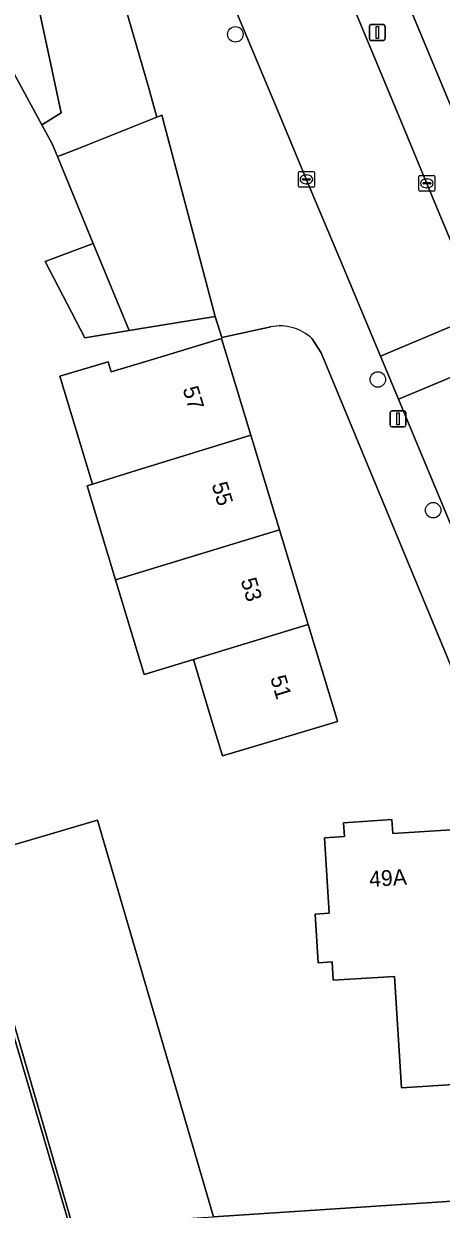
# Model space of a CAD drawing. Extents: x 159053 to 160042, y 380449 to 381423.
# Drawn here: x 159553.7 to 159580.1, y 381219.1 to 381293.8 of the extents above; entities that cross this region are included whole.
import ezdxf

# ---------------------------------------------------------------- set-up
doc = ezdxf.new("R2010")
doc.units = 0
for name, color, linetype in [('IMGEO_Boom', 7, 'Continuous'), ('IMGEO_Erf', 7, 'Continuous'), ('IMGEO_Kolk', 7, 'Continuous'), ('IMGEO_Lichtmast', 7, 'Continuous'), ('IMGEO_Muur', 7, 'Continuous'), ('IMGEO_Pand', 7, 'Continuous'), ('IMGEO_Pand_nummerreeks', 7, 'Continuous'), ('IMGEO_Rijbaan_lokaal_open', 7, 'Continuous'), ('IMGEO_Voetpad_open', 7, 'Continuous')]:
    doc.layers.add(name, color=color, linetype=linetype)

msp = doc.modelspace()

# ---------------------------------------------------------------- linework, layer by layer
at = {"layer": 'IMGEO_Boom'}
for centre in [(159567.062, 381293.168), (159576.054, 381271.401), (159579.546, 381263.152)]:
    msp.add_circle(centre, 0.489, dxfattribs=at)
at = {"layer": 'IMGEO_Erf'}
for points in [[(159558.221, 381301.446), (159556.421, 381301.077), (159553.469, 381300.442), (159556.077, 381288.227), (159555.061, 381287.589), (159554.858, 381287.461), (159555.51, 381286.274), (159555.846, 381285.457), (159556.236, 381285.612), (159557.155, 381285.978), (159562.096, 381287.943), (159561.565, 381289.914)], [(159559.492, 381258.765), (159557.701, 381264.691), (159558.052, 381264.8), (159555.991, 381271.601), (159559.029, 381272.522), (159559.223, 381271.881), (159561.405, 381272.542), (159566.19, 381273.992), (159568.043, 381267.876), (159569.853, 381261.904), (159571.662, 381255.933), (159573.46, 381250), (159573.514, 381249.821), (159568.724, 381248.389), (159566.25, 381247.649), (159565.54, 381250), (159564.411, 381253.736), (159561.297, 381252.793)]]:
    msp.add_lwpolyline(points, close=True, dxfattribs=at)
for points in [[(159569.303, 381274.714), (159566.211, 381274.042), (159565.798, 381275.362), (159560.862, 381274.567), (159560.351, 381274.485), (159557.556, 381274.034), (159555.055, 381278.847), (159558.098, 381279.971), (159555.846, 381285.457), (159555.51, 381286.274), (159554.858, 381287.461), (159552, 381292.661)], [(159572.473, 381273.075), (159571.917, 381273.972)], [(159556.793, 381218.027), (159550.06, 381241.15), (159558.372, 381243.591), (159565.676, 381218.581), (159582.654, 381219.684), (159582.179, 381227.001), (159577.543, 381226.706), (159577.11, 381233.731), (159573.233, 381233.497), (159573.164, 381234.653), (159572.286, 381234.601), (159572.101, 381237.675), (159572.978, 381237.727), (159572.692, 381242.488), (159573.94, 381242.567), (159573.887, 381243.426), (159576.939, 381243.638), (159576.993, 381242.759), (159580.676, 381242.99), (159580.75, 381241.817), (159584.683, 381248.551), (159582.706, 381248.426), (159582.053, 381250), (159572.473, 381273.075)], [(159552.345, 381232.502), (159556.557, 381218.181), (159548.35, 381217.632)]]:
    msp.add_lwpolyline(points, dxfattribs=at)
msp.add_arc((159569.9, 381271.842), 2.933, 46.55812, 101.74804, dxfattribs=at)
at = {"layer": 'IMGEO_Kolk'}
for p, q in [((159571.123, 381284.522), (159571.975, 381284.522)), ((159571.048, 381283.596), (159571.048, 381284.448)), ((159571.307, 381284.016), (159571.307, 381284.028)), ((159571.745, 381283.979), (159571.347, 381283.979)), ((159571.35, 381284.065), (159571.748, 381284.065)), ((159571.559, 381283.742), (159571.534, 381283.742)), ((159571.536, 381284.302), (159571.561, 381284.302)), ((159571.791, 381284.028), (159571.791, 381284.016)), ((159572.049, 381284.448), (159572.049, 381283.596)), ((159578.646, 381283.349), (159578.646, 381284.201)), ((159578.721, 381284.275), (159579.573, 381284.275)), ((159578.905, 381283.769), (159578.905, 381283.781)), ((159579.343, 381283.732), (159578.945, 381283.732)), ((159578.948, 381283.818), (159579.346, 381283.818)), ((159579.134, 381284.055), (159579.159, 381284.055)), ((159579.389, 381283.781), (159579.389, 381283.769)), ((159579.647, 381284.201), (159579.647, 381283.349)), ((159571.975, 381283.522), (159571.123, 381283.522)), ((159579.573, 381283.275), (159578.721, 381283.275)), ((159579.157, 381283.495), (159579.132, 381283.495))]:
    msp.add_line(p, q, dxfattribs=at)
for points in [[(159571.123, 381284.522), (159571.975, 381284.522)], [(159571.048, 381283.596), (159571.048, 381284.448)], [(159572.049, 381284.448), (159572.049, 381283.596)], [(159578.646, 381283.349), (159578.646, 381284.201)], [(159578.721, 381284.275), (159579.573, 381284.275)], [(159579.647, 381284.201), (159579.647, 381283.349)], [(159571.975, 381283.522), (159571.123, 381283.522)], [(159579.573, 381283.275), (159578.721, 381283.275)]]:
    msp.add_lwpolyline(points, dxfattribs=at)
for centre, radius, start, end in [((159571.125, 381284.446), 0.0765, 91.55205, 178.44795), ((159571.125, 381284.446), 0.0765, 91.55205, 178.44795), ((159571.973, 381284.446), 0.0765, 1.55205, 88.44795), ((159571.973, 381284.446), 0.0765, 1.55205, 88.44795), ((159571.347, 381284.025), 0.0403, 85.87752, 175.75265), ((159571.344, 381284.015), 0.0366, 178.93798, 274.71019), ((159571.748, 381284.022), 0.043, 264.86636, 352.45326), ((159571.752, 381284.027), 0.0386, 1.73085, 96.63898), ((159578.723, 381284.199), 0.0765, 91.55205, 178.44795), ((159578.723, 381284.199), 0.0765, 91.55205, 178.44795), ((159578.945, 381283.778), 0.0403, 85.87752, 175.75265), ((159578.942, 381283.768), 0.0366, 178.93798, 274.71019), ((159579.346, 381283.775), 0.043, 264.86636, 352.45326), ((159579.35, 381283.78), 0.0386, 1.73085, 96.63898), ((159579.571, 381284.199), 0.0765, 1.55205, 88.44795), ((159579.571, 381284.199), 0.0765, 1.55205, 88.44795), ((159571.125, 381283.598), 0.0765, 181.55205, 268.44795), ((159571.125, 381283.598), 0.0765, 181.55205, 268.44795), ((159571.973, 381283.598), 0.0765, 271.55205, 358.44795), ((159571.973, 381283.598), 0.0765, 271.55205, 358.44795), ((159578.723, 381283.351), 0.0765, 181.55205, 268.44795), ((159578.723, 381283.351), 0.0765, 181.55205, 268.44795), ((159579.571, 381283.351), 0.0765, 271.55205, 358.44795), ((159579.571, 381283.351), 0.0765, 271.55205, 358.44795)]:
    msp.add_arc(centre, radius, start, end, dxfattribs=at)
for centre, major_axis, ratio, start_param, end_param in [((159571.535, 381284.022), (-0.387, 0.002), 0.722429, 4.712389, 7.853982), ((159571.56, 381284.022), (-0.39, 0.002), 0.717154, 1.570796, 4.712389), ((159579.133, 381283.775), (-0.387, 0.002), 0.722429, 4.712389, 7.853982), ((159579.158, 381283.775), (-0.39, 0.002), 0.717154, 1.570796, 4.712389)]:
    msp.add_ellipse(centre, major_axis=major_axis, ratio=ratio, start_param=start_param, end_param=end_param, dxfattribs=at)
at = {"layer": 'IMGEO_Lichtmast'}
for p, q in [((159575.522, 381292.886), (159575.522, 381293.686)), ((159575.522, 381293.686), (159575.522, 381292.886)), ((159575.622, 381293.786), (159576.412, 381293.786)), ((159576.412, 381293.786), (159575.622, 381293.786)), ((159576.512, 381293.686), (159576.512, 381292.886)), ((159576.512, 381292.886), (159576.512, 381293.686)), ((159576.412, 381292.786), (159575.622, 381292.786)), ((159575.622, 381292.786), (159576.412, 381292.786)), ((159576.833, 381268.511), (159576.833, 381269.311)), ((159576.833, 381269.311), (159576.833, 381268.511)), ((159576.933, 381269.411), (159577.723, 381269.411)), ((159577.723, 381269.411), (159576.933, 381269.411)), ((159577.823, 381269.311), (159577.823, 381268.511)), ((159577.823, 381268.511), (159577.823, 381269.311)), ((159577.723, 381268.411), (159576.933, 381268.411)), ((159576.933, 381268.411), (159577.723, 381268.411))]:
    msp.add_line(p, q, dxfattribs=at)
for points in [[(159575.942, 381293.661), (159576.092, 381293.661), (159576.092, 381292.911), (159575.942, 381292.911), (159575.942, 381293.661)], [(159577.253, 381269.286), (159577.403, 381269.286), (159577.403, 381268.536), (159577.253, 381268.536), (159577.253, 381269.286)]]:
    msp.add_lwpolyline(points, dxfattribs=at)
for centre, start, end in [((159575.622, 381293.686), 90, 180), ((159575.622, 381293.686), 90, 180), ((159576.412, 381293.686), 0, 90), ((159576.412, 381293.686), 360, 90), ((159575.622, 381292.886), 180, 270), ((159575.622, 381292.886), 180, 270), ((159576.412, 381292.886), 270, 0), ((159576.412, 381292.886), 270, 0), ((159576.933, 381269.311), 90, 180), ((159576.933, 381269.311), 90, 180), ((159577.723, 381269.311), 0, 90), ((159577.723, 381269.311), 360, 90), ((159576.933, 381268.511), 180, 270), ((159576.933, 381268.511), 180, 270), ((159577.723, 381268.511), 270, 0), ((159577.723, 381268.511), 270, 0)]:
    msp.add_arc(centre, 0.1, start, end, dxfattribs=at)
at = {"layer": 'IMGEO_Muur'}
msp.add_lwpolyline([(159558.221, 381301.446), (159561.565, 381289.914)], dxfattribs=at)
at = {"layer": 'IMGEO_Pand'}
for points in [[(159556.421, 381301.077), (159554.534, 381309.834), (159553.604, 381309.656), (159553.011, 381309.994), (159551.498, 381309.705), (159551.052, 381309.169), (159548.568, 381308.694), (159551.59, 381294.585), (159552, 381292.661), (159554.858, 381287.461), (159555.061, 381287.589), (159556.077, 381288.227), (159553.469, 381300.442)], [(159586.961, 381304.139), (159580.713, 381301.534), (159580.076, 381301.268), (159579.012, 381303.783), (159577.735, 381303.358), (159575.109, 381302.484), (159576.277, 381299.684), (159576.098, 381299.609), (159580.986, 381287.89), (159584.852, 381289.503), (159585.601, 381289.815), (159591.849, 381292.42)], [(159563.234, 381284.992), (159562.415, 381288.07), (159562.096, 381287.943), (159557.155, 381285.978), (159556.236, 381285.612), (159555.846, 381285.457), (159558.098, 381279.971), (159560.351, 381274.485), (159560.862, 381274.567), (159565.798, 381275.362)], [(159558.098, 381279.971), (159555.055, 381278.847), (159557.556, 381274.034), (159560.351, 381274.485)], [(159566.19, 381273.992), (159561.405, 381272.542), (159559.223, 381271.881), (159559.029, 381272.522), (159555.991, 381271.601), (159558.052, 381264.8), (159560.809, 381265.657), (159568.043, 381267.876)], [(159568.043, 381267.876), (159560.809, 381265.657), (159558.052, 381264.8), (159557.701, 381264.691), (159559.492, 381258.765), (159569.853, 381261.904)], [(159559.492, 381258.765), (159561.297, 381252.793), (159564.411, 381253.736), (159571.662, 381255.933), (159569.853, 381261.904)], [(159571.662, 381255.933), (159564.411, 381253.736), (159565.54, 381250), (159566.25, 381247.649), (159568.724, 381248.389), (159573.514, 381249.821), (159573.46, 381250)], [(159558.372, 381243.591), (159550.06, 381241.15), (159556.793, 381218.027), (159559.518, 381218.197), (159565.676, 381218.581)], [(159580.75, 381241.817), (159580.676, 381242.99), (159576.993, 381242.759), (159576.939, 381243.638), (159573.887, 381243.426), (159573.94, 381242.567), (159572.692, 381242.488), (159572.978, 381237.727), (159572.101, 381237.675), (159572.286, 381234.601), (159573.164, 381234.653), (159573.233, 381233.497), (159577.11, 381233.731), (159577.543, 381226.706), (159582.179, 381227.001), (159582.018, 381229.583), (159581.704, 381234.573), (159581.206, 381234.544)], [(159552.345, 381232.502), (159525.531, 381228.807), (159517.578, 381227.642), (159517.514, 381227.633), (159518.269, 381222.285), (159519.236, 381215.683), (159523.36, 381215.959), (159527.374, 381216.228), (159535.549, 381216.775), (159545.162, 381217.418), (159548.35, 381217.632), (159556.557, 381218.181)]]:
    msp.add_lwpolyline(points, close=True, dxfattribs=at)
at = {"layer": 'IMGEO_Rijbaan_lokaal_open'}
for points in [[(159559.277, 381313.458), (159559.975, 381311.697), (159560.558, 381310.226), (159564.801, 381300.162), (159569.851, 381288.086), (159571.347, 381284.507), (159572.167, 381282.547), (159573.693, 381278.897), (159576.213, 381272.871), (159582.571, 381275.53), (159579.028, 381284.056), (159577.927, 381286.706), (159576.376, 381290.439), (159572.992, 381298.583)], [(159587.281, 381264.197), (159583.704, 381272.806), (159577.351, 381270.15), (159581.4, 381260.466)]]:
    msp.add_lwpolyline(points, dxfattribs=at)
msp.add_lwpolyline([(159577.351, 381270.15), (159583.704, 381272.806), (159582.571, 381275.53), (159576.213, 381272.871)], close=True, dxfattribs=at)
at = {"layer": 'IMGEO_Voetpad_open'}
for points in [[(159591.061, 381264.236), (159582.388, 381284.596), (159580.986, 381287.89), (159576.098, 381299.609), (159574.69, 381302.345), (159569.482, 381314.953)], [(159566.739, 381313.495), (159571.764, 381301.537), (159572.992, 381298.583), (159576.376, 381290.439), (159577.927, 381286.706), (159579.028, 381284.056), (159582.571, 381275.53), (159583.704, 381272.806), (159587.281, 381264.197)], [(159553.835, 381312.831), (159554.534, 381309.834), (159556.421, 381301.077), (159558.221, 381301.446), (159561.565, 381289.914), (159562.096, 381287.943), (159562.415, 381288.07), (159563.234, 381284.992), (159565.798, 381275.362), (159566.211, 381274.042), (159569.303, 381274.714)], [(159581.4, 381260.466), (159577.351, 381270.15), (159576.213, 381272.871), (159573.693, 381278.897), (159572.167, 381282.547), (159571.347, 381284.507), (159569.851, 381288.086), (159564.801, 381300.162), (159560.558, 381310.226)], [(159571.917, 381273.972), (159572.473, 381273.075), (159582.053, 381250), (159582.706, 381248.426), (159584.683, 381248.551), (159585.126, 381250), (159586.457, 381254.347)], [(159630.818, 381207.955), (159629.614, 381222.793), (159617.705, 381221.99), (159616.473, 381221.907), (159616.484, 381221.74), (159611.271, 381221.411), (159605.148, 381221.024), (159605.14, 381221.145), (159582.654, 381219.684), (159565.676, 381218.581)]]:
    msp.add_lwpolyline(points, dxfattribs=at)
msp.add_arc((159569.9, 381271.842), 2.933, 46.55812, 101.74804, dxfattribs=at)

# ---------------------------------------------------------------- texts
at = {"layer": 'IMGEO_Pand_nummerreeks'}
for s, rotation, p in [('57', 286.85621, (159563.726, 381270.811)), ('55', 286.85621, (159565.557, 381264.768)), ('53', 286.85721, (159567.388, 381258.725)), ('51', 286.85721, (159569.252, 381252.574)), ('49A', 3.59817, (159575.537, 381239.38))]:
    msp.add_text(s, height=1, rotation=rotation, dxfattribs=at).set_placement(p)

doc.saveas('drawing.dxf')
